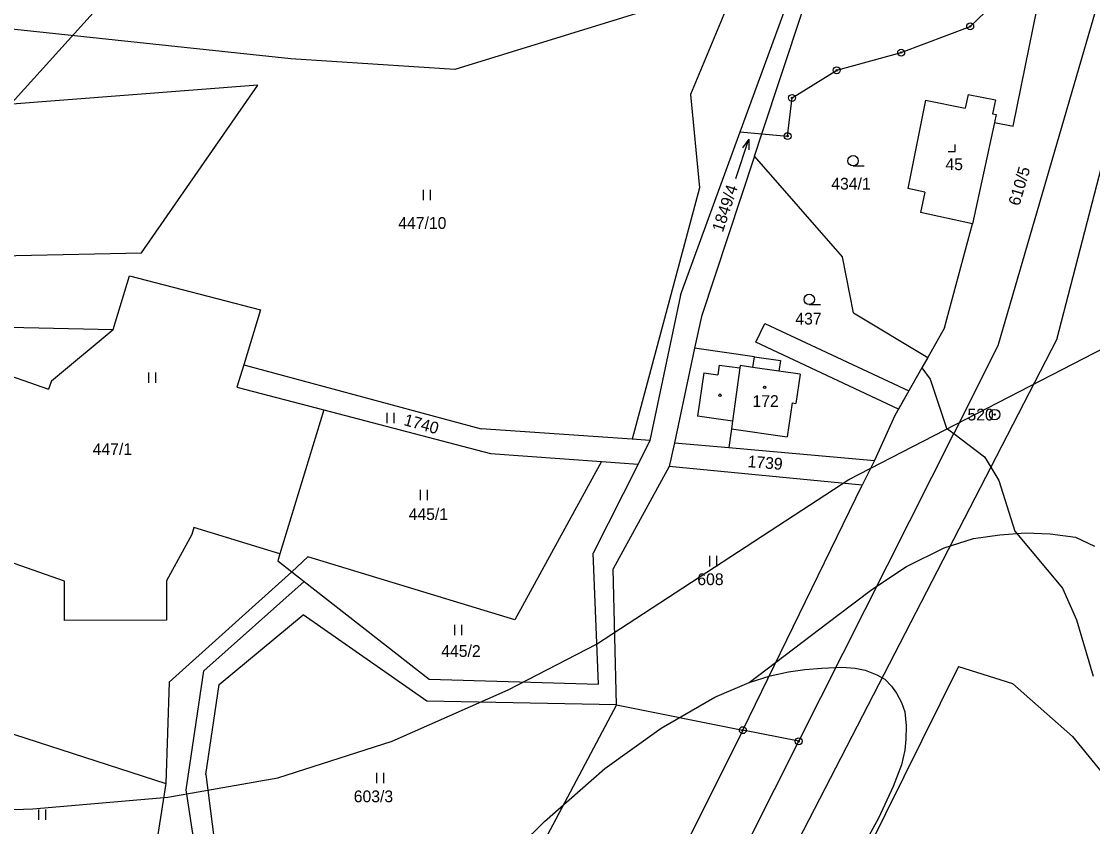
# Model space of a CAD drawing. Extents: x -546762 to -540209, y -1046851 to -1035694.
# Drawn here: x -544335.5 to -544180.8, y -1042544 to -1042427.6 of the extents above; entities that cross this region are included whole.
import ezdxf

# ---------------------------------------------------------------- set-up
doc = ezdxf.new("R2010")
doc.units = 0
for name, color, linetype in [('Vrstva 1', 7, 'Continuous'), ('Vrstva 17', 7, 'Continuous'), ('Vrstva 18', 7, 'Continuous'), ('Vrstva 19', 7, 'Continuous'), ('Vrstva 24', 7, 'Continuous'), ('Vrstva 25', 7, 'Continuous'), ('Vrstva 3', 7, 'Continuous'), ('Vrstva 30', 7, 'Continuous'), ('Vrstva 37', 7, 'Continuous'), ('Vrstva 4', 7, 'Continuous'), ('Vrstva 52', 7, 'Continuous'), ('Vrstva 6', 7, 'Continuous')]:
    doc.layers.add(name, color=color, linetype=linetype)

msp = doc.modelspace()

# ---------------------------------------------------------------- linework, layer by layer
at = {"layer": 'Vrstva 1'}
for p, q in [((-544198.45, -1042428.35), (-544187.08, -1042417.39)), ((-544228.53, -1042443.87), (-544222.71, -1042426.28)), ((-544208.42, -1042432.13), (-544198.45, -1042428.35)), ((-544217.73, -1042434.69), (-544208.42, -1042432.13)), ((-544224.18, -1042438.68), (-544217.73, -1042434.69)), ((-544224.82, -1042444.2), (-544224.18, -1042438.68)), ((-544231.65, -1042443.59), (-544228.53, -1042443.87)), ((-544229.6, -1042447.09), (-544228.53, -1042443.87)), ((-544228.53, -1042443.87), (-544224.82, -1042444.2)), ((-544267.73, -1042490.03), (-544251.69, -1042491.22)), ((-544251.69, -1042491.22), (-544264.2, -1042514.08)), ((-544251.69, -1042491.22), (-544246.43, -1042491.61)), ((-544195.46, -1042492.02), (-544256.13, -1042609.5)), ((-544294.1, -1042505), (-544296.45, -1042507.16)), ((-544264.2, -1042514.08), (-544294.1, -1042505)), ((-544298.48, -1042505.57), (-544296.45, -1042507.16)), ((-544296.45, -1042507.16), (-544314.15, -1042523.09)), ((-544296.45, -1042507.16), (-544294.66, -1042508.56)), ((-544200.14, -1042520.82), (-544239.35, -1042600.09)), ((-544314.15, -1042523.09), (-544314.64, -1042537.74))]:
    msp.add_line(p, q, dxfattribs=at)
for points in [[(-544174.3, -1042405.19), (-544194.44, -1042474.48)], [(-544169.04, -1042408.16), (-544185.97, -1042473.64)], [(-544192.25, -1042442.77), (-544187.08, -1042417.39)], [(-544232.13, -1042421.93), (-544272.91, -1042434.55)], [(-544232.13, -1042421.93), (-544238.87, -1042438.19), (-544237.56, -1042451.68), (-544247.25, -1042488)], [(-544231.65, -1042443.59), (-544224.97, -1042425.32)], [(-544296.56, -1042433.03), (-544341.92, -1042428.21)], [(-544272.91, -1042434.55), (-544296.56, -1042433.03)], [(-544198.75, -1042438.16), (-544199.19, -1042440.17)], [(-544198.75, -1042438.16), (-544194.78, -1042438.96)], [(-544204.92, -1042439.02), (-544207.43, -1042451.77)], [(-544204.92, -1042439.02), (-544199.19, -1042440.17)], [(-544194.78, -1042438.96), (-544195.22, -1042440.97)], [(-544195.22, -1042440.97), (-544194.68, -1042441.07)], [(-544194.68, -1042441.07), (-544194.93, -1042442.23)], [(-544194.93, -1042442.23), (-544198.09, -1042456.86)], [(-544194.93, -1042442.23), (-544192.25, -1042442.77)], [(-544240.27, -1042467.18), (-544231.65, -1042443.59)], [(-544229.6, -1042447.09), (-544237.27, -1042470.28)], [(-544216.89, -1042461.66), (-544229.6, -1042447.09)], [(-544204.98, -1042452.3), (-544207.43, -1042451.77)], [(-544204.98, -1042452.3), (-544205.62, -1042455.23)], [(-544198.09, -1042456.86), (-544205.62, -1042455.23)], [(-544202.16, -1042471.91), (-544198.09, -1042456.86)], [(-544215.32, -1042469.74), (-544216.89, -1042461.66)], [(-544240.27, -1042467.18), (-544244.7, -1042488.18)], [(-544237.27, -1042470.28), (-544238.25, -1042474.84)], [(-544215.32, -1042469.74), (-544204.58, -1042476.19)], [(-544202.16, -1042471.91), (-544204.58, -1042476.19)], [(-544185.97, -1042473.64), (-544195.46, -1042492.02)], [(-544238.25, -1042474.84), (-544241.17, -1042488.49)], [(-544229.62, -1042476.09), (-544238.25, -1042474.84)], [(-544194.44, -1042474.48), (-544200.83, -1042487.17)], [(-544229.62, -1042476.09), (-544225.86, -1042476.63)], [(-544225.86, -1042476.63), (-544226.08, -1042478.17)], [(-544204.58, -1042476.19), (-544205.42, -1042477.68)], [(-544223.01, -1042478.61), (-544226.08, -1042478.17)], [(-544223.01, -1042478.61), (-544223.62, -1042482.82)], [(-544205.42, -1042477.68), (-544209.32, -1042484.56)], [(-544224.17, -1042482.74), (-544224.88, -1042487.64)], [(-544224.17, -1042482.74), (-544223.62, -1042482.82)], [(-544291.79, -1042483.76), (-544298.17, -1042504.55)], [(-544291.79, -1042483.76), (-544267.73, -1042490.03)], [(-544209.32, -1042484.56), (-544212.27, -1042491.06)], [(-544232.92, -1042486.47), (-544233.29, -1042489.19)], [(-544232.92, -1042486.47), (-544224.88, -1042487.64)], [(-544244.7, -1042488.18), (-544246.43, -1042491.61)], [(-544223.22, -1042531.64), (-544200.83, -1042487.17)], [(-544241.17, -1042488.49), (-544241.91, -1042491.94)], [(-544241.17, -1042488.49), (-544233.29, -1042489.19)], [(-544233.29, -1042489.19), (-544212.27, -1042491.06)], [(-544212.27, -1042491.06), (-544214.04, -1042494.64)], [(-544246.43, -1042491.61), (-544252.91, -1042504.44)], [(-544241.91, -1042491.94), (-544250.04, -1042506.72)], [(-544214.04, -1042494.64), (-544241.91, -1042491.94)], [(-544231.29, -1042530.03), (-544214.04, -1042494.64)], [(-544329.28, -1042508.5), (-544350.17, -1042501.18)], [(-544310.89, -1042501.77), (-544314.55, -1042508.43)], [(-544310.58, -1042500.75), (-544310.89, -1042501.77)], [(-544298.17, -1042504.55), (-544310.58, -1042500.75)], [(-544298.17, -1042504.55), (-544298.48, -1042505.57)], [(-544252.16, -1042523.36), (-544252.91, -1042504.44)], [(-544249.54, -1042526.36), (-544250.04, -1042506.72)], [(-544329.25, -1042514.18), (-544329.28, -1042508.5)], [(-544314.55, -1042508.43), (-544314.53, -1042514.12)], [(-544309.14, -1042521.44), (-544294.66, -1042508.56)], [(-544294.66, -1042508.56), (-544276.61, -1042522.67)], [(-544314.53, -1042514.12), (-544329.25, -1042514.18)], [(-544306.94, -1042523.45), (-544294.82, -1042513.34)], [(-544276.93, -1042525.83), (-544294.82, -1042513.34)], [(-544311.69, -1042538.65), (-544309.14, -1042521.44)], [(-544200.14, -1042520.82), (-544192.35, -1042523.29)], [(-544308.88, -1042536.45), (-544306.94, -1042523.45)], [(-544276.61, -1042522.67), (-544252.16, -1042523.36)], [(-544192.35, -1042523.29), (-544183.66, -1042530.96)], [(-544351.72, -1042525.72), (-544314.64, -1042537.74)], [(-544249.54, -1042526.36), (-544276.93, -1042525.83)], [(-544249.54, -1042526.36), (-544267.04, -1042559.42)], [(-544249.54, -1042526.36), (-544231.29, -1042530.03)], [(-544231.29, -1042530.03), (-544250.56, -1042568.65)], [(-544223.22, -1042531.64), (-544231.29, -1042530.03)], [(-544183.66, -1042530.96), (-544167.74, -1042550.47)], [(-544261.68, -1042608.03), (-544223.22, -1042531.64)], [(-544308.88, -1042536.45), (-544306.4, -1042555.7)], [(-544314.64, -1042537.74), (-544319.4, -1042568.13)], [(-544308.67, -1042558.52), (-544311.69, -1042538.65)]]:
    msp.add_lwpolyline(points, dxfattribs=at)
at = {"layer": 'Vrstva 24'}
for centre, radius in [((-544198.45, -1042428.35), 0.5), ((-544198.45, -1042428.35), 0.1), ((-544208.42, -1042432.13), 0.5), ((-544208.42, -1042432.13), 0.1), ((-544217.73, -1042434.69), 0.5), ((-544217.73, -1042434.69), 0.1), ((-544224.18, -1042438.68), 0.5), ((-544224.18, -1042438.68), 0.1), ((-544224.82, -1042444.2), 0.5), ((-544224.82, -1042444.2), 0.1), ((-544194.91, -1042484.43), 0.75), ((-544194.91, -1042484.43), 0.1), ((-544231.29, -1042530.03), 0.5), ((-544231.29, -1042530.03), 0.1), ((-544223.22, -1042531.64), 0.5), ((-544223.22, -1042531.64), 0.1)]:
    msp.add_circle(centre, radius, dxfattribs=at)
at = {"layer": 'Vrstva 25'}
for p, q in [((-544215.37, -1042448.5), (-544213.77, -1042448.5)), ((-544277.42, -1042453.47), (-544277.42, -1042451.97)), ((-544276.42, -1042453.47), (-544276.42, -1042451.97)), ((-544221.69, -1042468.54), (-544220.09, -1042468.54)), ((-544317.07, -1042479.85), (-544317.07, -1042478.35)), ((-544316.07, -1042479.85), (-544316.07, -1042478.35)), ((-544282.67, -1042485.67), (-544282.67, -1042484.17)), ((-544281.67, -1042485.67), (-544281.67, -1042484.17)), ((-544277.86, -1042496.81), (-544277.86, -1042495.31)), ((-544276.86, -1042496.81), (-544276.86, -1042495.31)), ((-544236.06, -1042506.36), (-544236.06, -1042504.86)), ((-544235.06, -1042506.36), (-544235.06, -1042504.86)), ((-544272.88, -1042516.31), (-544272.88, -1042514.81)), ((-544271.88, -1042516.31), (-544271.88, -1042514.81)), ((-544284.16, -1042537.7), (-544284.16, -1042536.2)), ((-544283.16, -1042537.7), (-544283.16, -1042536.2)), ((-544332.99, -1042542.97), (-544332.99, -1042541.47)), ((-544331.99, -1042542.97), (-544331.99, -1042541.47))]:
    msp.add_line(p, q, dxfattribs=at)
for points in [[(-544232.29, -1042450.32), (-544230.41, -1042444.62), (-544231.35, -1042445.89)], [(-544230.41, -1042444.62), (-544230.4, -1042446.2)], [(-544201.63, -1042446.43), (-544200.63, -1042446.43), (-544200.63, -1042445.43)]]:
    msp.add_lwpolyline(points, dxfattribs=at)
for centre, radius in [((-544215.37, -1042447.75), 0.75), ((-544221.69, -1042467.79), 0.75), ((-544228.14, -1042480.49), 0.175), ((-544234.6, -1042481.63), 0.175)]:
    msp.add_circle(centre, radius, dxfattribs=at)
at = {"layer": 'Vrstva 3'}
for points in [[(-544231.67, -1042477.35), (-544231.72, -1042477.7)], [(-544229.84, -1042477.62), (-544231.67, -1042477.35)], [(-544231.72, -1042477.7), (-544232.77, -1042485.38)], [(-544226.08, -1042478.17), (-544229.84, -1042477.62)], [(-544223.01, -1042478.61), (-544226.08, -1042478.17)], [(-544223.01, -1042478.61), (-544223.62, -1042482.82)], [(-544224.17, -1042482.74), (-544224.88, -1042487.64)], [(-544224.17, -1042482.74), (-544223.62, -1042482.82)], [(-544232.77, -1042485.38), (-544232.92, -1042486.47)], [(-544232.92, -1042486.47), (-544224.88, -1042487.64)]]:
    msp.add_lwpolyline(points, dxfattribs=at)
at = {"layer": 'Vrstva 30'}
msp.add_lwpolyline([(-544228.12, -1042471.28), (-544207.31, -1042481.01), (-544208.79, -1042483.63), (-544229.39, -1042473.99), (-544228.12, -1042471.28)], dxfattribs=at)
at = {"layer": 'Vrstva 37'}
msp.add_circle((-544228.14, -1042480.49), 0.175, dxfattribs=at)
at = {"layer": 'Vrstva 4'}
for points in [[(-544234.69, -1042477.29), (-544234.88, -1042478.68)], [(-544234.69, -1042477.29), (-544231.72, -1042477.7)], [(-544231.67, -1042477.35), (-544231.72, -1042477.7)], [(-544229.84, -1042477.62), (-544231.67, -1042477.35)], [(-544229.84, -1042477.62), (-544229.62, -1042476.09)], [(-544236.91, -1042478.4), (-544237.82, -1042484.64)], [(-544236.91, -1042478.4), (-544234.88, -1042478.68)], [(-544231.72, -1042477.7), (-544232.77, -1042485.38)], [(-544226.08, -1042478.17), (-544229.84, -1042477.62)], [(-544205.42, -1042477.68), (-544204.23, -1042479.3)], [(-544204.23, -1042479.3), (-544201.85, -1042486.4)], [(-544232.77, -1042485.38), (-544237.82, -1042484.64)], [(-544232.77, -1042485.38), (-544232.92, -1042486.47)], [(-544201.85, -1042486.4), (-544200.83, -1042487.17)], [(-544200.83, -1042487.17), (-544196.36, -1042490.54)], [(-544196.36, -1042490.54), (-544195.46, -1042492.02)], [(-544195.46, -1042492.02), (-544194.29, -1042493.95)], [(-544194.29, -1042493.95), (-544192.01, -1042501.26)], [(-544192.01, -1042501.26), (-544185.12, -1042509.53)], [(-544185.12, -1042509.53), (-544183.1, -1042514.08)], [(-544183.1, -1042514.08), (-544180.67, -1042522.21)]]:
    msp.add_lwpolyline(points, dxfattribs=at)
at = {"layer": 'Vrstva 52'}
for points in [[(-544250.86, -1042303.69), (-544249.27, -1042308.12), (-544248.3, -1042312.96), (-544248.41, -1042317.05), (-544248.89, -1042322.5), (-544250.83, -1042329.16), (-544254.83, -1042336.92), (-544262.34, -1042349.16), (-544288.13, -1042385.39), (-544350, -1042453.86), (-544353.16, -1042456.85), (-544358.69, -1042461.01), (-544363.81, -1042464.19), (-544370.53, -1042468), (-544378.07, -1042471.32), (-544385.89, -1042473.75), (-544393.29, -1042476.03), (-544399.45, -1042477.42), (-544405.27, -1042478.39), (-544408.65, -1042478.48), (-544412.29, -1042478.48), (-544416.72, -1042478.09), (-544420.24, -1042477.51)], [(-544357.18, -1042542.23), (-544333.87, -1042541.38), (-544314.37, -1042539.69), (-544298.47, -1042536.93), (-544281.94, -1042531.63), (-544265.2, -1042524.21), (-544252.43, -1042517.58), (-544215.98, -1042493.83), (-544171.26, -1042470.72), (-544137.77, -1042456.3), (-544112.54, -1042443.82), (-544101.89, -1042438.61), (-544088.56, -1042432.31), (-544080.81, -1042428.07), (-544072.34, -1042422.98)], [(-544230.37, -1042523.13), (-544217.57, -1042513.43), (-544212.65, -1042509.69), (-544207.67, -1042506.37), (-544202.2, -1042503.67), (-544197.98, -1042502.35), (-544194.17, -1042501.8), (-544190.44, -1042501.52), (-544186.91, -1042501.66)], [(-544186.91, -1042501.66), (-544183.24, -1042502.15), (-544180.47, -1042503.46)], [(-544230.37, -1042523.13), (-544227.34, -1042522.17), (-544224.69, -1042521.61), (-544222.31, -1042521.26), (-544219.86, -1042521.06), (-544217.01, -1042520.94), (-544215.08, -1042521.06)], [(-544215.08, -1042521.06), (-544213.61, -1042521.34), (-544211.91, -1042522.01), (-544210.77, -1042522.68), (-544209.82, -1042523.67), (-544209.1, -1042524.7), (-544208.39, -1042526.01), (-544207.88, -1042527.39), (-544207.68, -1042529.41), (-544207.72, -1042531.35), (-544207.88, -1042532.93), (-544208.37, -1042535.05), (-544209.55, -1042538.16), (-544211.69, -1042542.73), (-544215.27, -1042549.22)], [(-544297.98, -1042611.14), (-544298.12, -1042608.51), (-544298.05, -1042605.26), (-544297.57, -1042602), (-544296.6, -1042598.33), (-544295.28, -1042594.45), (-544293.47, -1042590.09), (-544289.72, -1042581.49), (-544284.99, -1042573.25), (-544277.85, -1042562.83), (-544270.58, -1042553.74), (-544259.92, -1042543.2), (-544251.2, -1042535.56), (-544243.09, -1042529.75), (-544235.34, -1042525.27), (-544230.37, -1042523.13)]]:
    msp.add_lwpolyline(points, dxfattribs=at)
at = {"layer": 'Vrstva 6'}
for points in [[(-544301.33, -1042436.83), (-544357.45, -1042441.15)], [(-544318.13, -1042461.06), (-544301.33, -1042436.83)], [(-544345.38, -1042461.65), (-544318.13, -1042461.06)], [(-544322.24, -1042472.13), (-544319.87, -1042464.39)], [(-544319.87, -1042464.39), (-544300.94, -1042469.31)], [(-544300.94, -1042469.31), (-544303.37, -1042477.23)], [(-544341.66, -1042471.69), (-544322.24, -1042472.13)], [(-544331.17, -1042479.54), (-544322.24, -1042472.13)], [(-544341.77, -1042477.21), (-544331.6, -1042480.77)], [(-544303.37, -1042477.23), (-544304.37, -1042480.48)], [(-544303.37, -1042477.23), (-544269.09, -1042486.5)], [(-544331.17, -1042479.54), (-544331.6, -1042480.77)], [(-544304.37, -1042480.48), (-544291.79, -1042483.76)], [(-544247.25, -1042488), (-544269.09, -1042486.5)], [(-544244.7, -1042488.18), (-544247.25, -1042488)]]:
    msp.add_lwpolyline(points, dxfattribs=at)

# ---------------------------------------------------------------- texts
at = {"layer": 'Vrstva 17'}
msp.add_text('520', height=1.7, dxfattribs=at).set_placement((-544198.84, -1042485.28))
at = {"layer": 'Vrstva 18'}
for s, rotation, p in [('610/5', 73.791, (-544191.34, -1042454.37)), ('1849/4', 71.6986, (-544234.18, -1042458.18)), ('1740', 344.4851, (-544280.37, -1042485.93)), ('1739', 355.3095, (-544230.65, -1042492.02))]:
    msp.add_text(s, height=1.7, rotation=rotation, dxfattribs=at).set_placement(p)
for s, p in [('434/1', (-544218.51, -1042451.92)), ('447/10', (-544281.06, -1042457.6)), ('437', (-544223.7, -1042471.42)), ('447/1', (-544325.2, -1042490.27)), ('445/1', (-544279.56, -1042499.66)), ('608', (-544237.86, -1042509.07)), ('445/2', (-544274.85, -1042519.44)), ('603/3', (-544287.49, -1042540.44))]:
    msp.add_text(s, height=1.7, dxfattribs=at).set_placement(p)
at = {"layer": 'Vrstva 19'}
for s, p in [('45', (-544202.02, -1042449.11)), ('172', (-544229.89, -1042483.33))]:
    msp.add_text(s, height=1.7, dxfattribs=at).set_placement(p)

doc.saveas('drawing.dxf')
